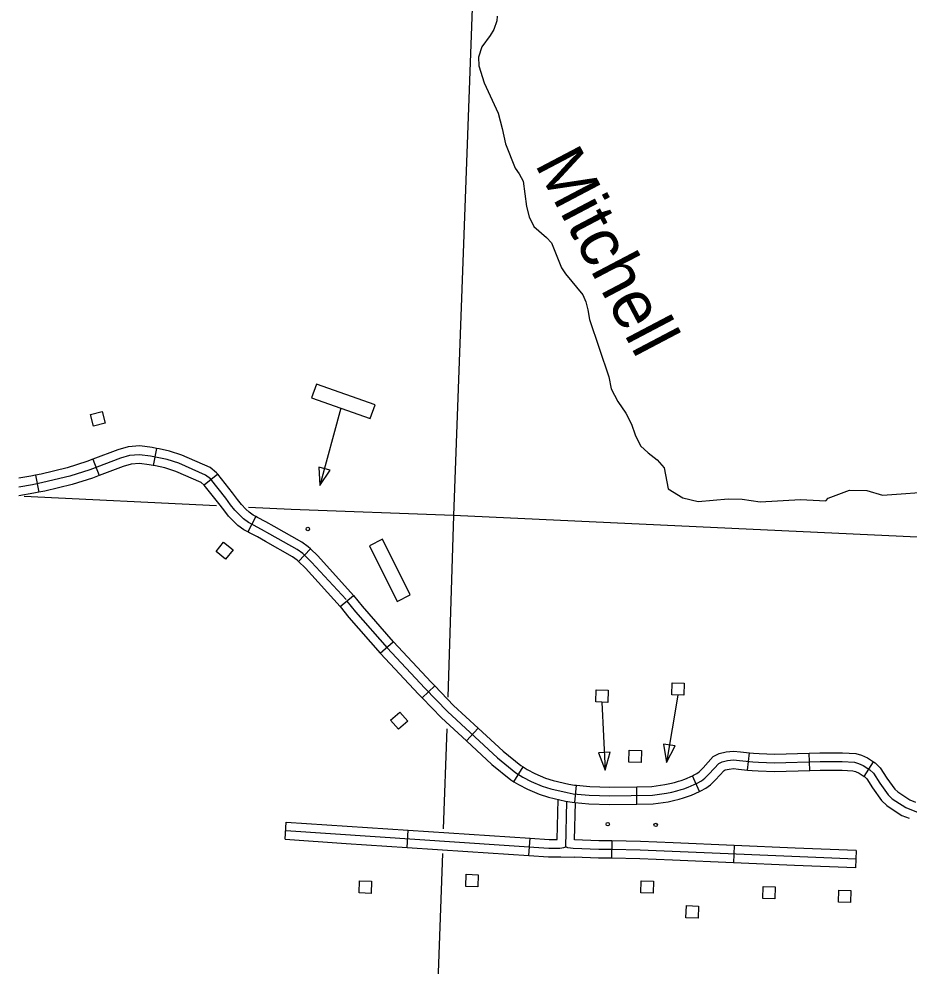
# Model space of a CAD drawing. Extents: x 653372 to 905732, y 627442 to 787275.
# Drawn here: x 818776 to 826471, y 643232 to 651420 of the extents above; entities that cross this region are included whole.
import ezdxf

# ---------------------------------------------------------------- set-up
doc = ezdxf.new("R2010")
doc.units = 0
for name, color, linetype in [('Level 32', 7, 'Continuous'), ('Level 35', 7, 'Continuous'), ('Level 45', 7, 'Continuous'), ('Level 5', 7, 'Continuous'), ('Level 56', 7, 'Continuous'), ('Level 57', 7, 'Continuous')]:
    doc.layers.add(name, color=color, linetype=linetype)

msp = doc.modelspace()

# ---------------------------------------------------------------- linework, layer by layer
at = {"layer": 'Level 32'}
for p, q in [((819965.3, 647707), (819936.2, 647559.8)), ((819415.8, 647613.2), (819469.3, 647473.1)), ((818920.2, 647475.3), (818948.8, 647328.1)), ((820494.2, 647484.8), (820377.1, 647391)), ((820823.8, 647117.9), (820754.6, 646984.8)), ((821295.9, 646839.1), (821192, 646730.9)), ((821552.8, 646339.7), (821669.2, 646434.3)), ((821899.2, 645937.6), (822012, 646036.4)), ((822262.5, 645549.6), (822370.5, 645653.7)), ((822643.9, 645178.4), (822745.6, 645288.6)), ((825074.9, 644926.5), (825091.4, 645075.6)), ((825612.9, 644922.4), (825608.3, 645072.4)), ((823055, 644825.4), (823133.6, 644953.2)), ((826082.7, 644871.7), (826164.2, 644997.6)), ((824660.5, 644741.1), (824599.1, 644878)), ((823582.5, 644645.6), (823597, 644794.9)), ((824117.9, 644631.9), (824116.4, 644781.9))]:
    msp.add_line(p, q, dxfattribs=at)
for points in [[(819965.3, 647707), (819926.5, 647714.6), (819821.1, 647728.4), (819719.1, 647720.6), (819629.3, 647694.6), (819415.8, 647613.2)], [(820494.2, 647484.8), (820484.6, 647496.7), (820428.4, 647541.1), (820184.6, 647649.3), (820076.2, 647683.4), (819986.7, 647702.7), (819965.3, 647707)], [(821605, 646399.9), (821306, 646725.3), (821229.1, 646799.2), (821181.1, 646833.4), (820945.3, 646967.2), (820873.1, 647007.7), (820804.9, 647043.2), (820760.9, 647066.1), (820717.2, 647098.1), (820685.5, 647129.8), (820642.9, 647172.1), (820606.1, 647220.7), (820563.6, 647278.1), (820431.5, 647443.2), (820389.4, 647476.3), (820158.1, 647579), (820057, 647610.8), (819971.4, 647629.3), (819914.4, 647640.6), (819819.1, 647653), (819732.5, 647646.4), (819653.1, 647623.4), (819387.2, 647522.1), (819214.3, 647467.4), (818983.4, 647411.2), (818892.2, 647393.5), (818775.8, 647373.1)], [(819415.8, 647613.2), (819362.5, 647592.9), (819194.1, 647539.7), (818967.4, 647484.5), (818920.2, 647475.3)], [(819936.2, 647559.8), (819902.2, 647566.5), (819817.1, 647577.6), (819745.9, 647572.2), (819676.9, 647552.2), (819469.3, 647473.1)], [(820378.3, 647389.6), (820350.4, 647411.6), (820131.6, 647508.7), (820037.8, 647538.2), (819956.2, 647555.9), (819936.2, 647559.8)], [(818920.2, 647475.3), (818878.6, 647467.2), (818775.8, 647449.3)], [(819469.3, 647473.1), (819411.9, 647451.2), (819234.5, 647395.1), (818999.4, 647337.9), (818948.8, 647328.1)], [(820823.8, 647117.9), (820800.6, 647130), (820766.1, 647155.2), (820738.4, 647182.9), (820699.5, 647221.6), (820666.1, 647265.7), (820623.1, 647323.8), (820494.2, 647484.8)], [(820754.6, 646984.8), (820721.2, 647002.2), (820668.3, 647041), (820632.5, 647076.6), (820586.3, 647122.7), (820546, 647175.8), (820504.2, 647232.3), (820377.1, 647391)], [(818948.8, 647328.1), (818905.8, 647319.7), (818775.8, 647297)], [(821295.9, 646839.1), (821277.1, 646857.1), (821221.5, 646896.7), (820982.1, 647032.5), (820908.8, 647073.7), (820839.5, 647109.8), (820823.8, 647117.9)], [(821192, 646730.9), (821181.1, 646741.3), (821140.7, 646770.1), (820908.4, 646901.9), (820837.5, 646941.7), (820770.2, 646976.7), (820754.6, 646984.8)], [(821669.2, 646434.3), (821359.7, 646777.8), (821295.9, 646839.1)], [(821552.8, 646339.7), (821252.4, 646672.8), (821192, 646730.9)], [(821669.2, 646434.3), (821743.8, 646342.5), (822012, 646036.4)], [(821552.8, 646339.7), (821629.1, 646245.7), (821899.2, 645937.6)], [(821611, 646387), (821686.4, 646294.1), (821957.9, 645984.4), (822285.1, 645634.3), (822480.4, 645431.4), (822912.2, 645032.7), (823071.8, 644903.2), (823132.1, 644866), (823203.2, 644828.5), (823300.3, 644787.2), (823373.2, 644763.3), (823515.2, 644731.5), (823567.6, 644722.4), (823706.9, 644709), (823884.4, 644704.5), (824252.5, 644708.3), (824374, 644726.5), (824418.8, 644735.9), (824463.7, 644746.9), (824499.4, 644758.1), (824524.2, 644765), (824561.4, 644778.9), (824639.3, 644813.8), (824675.2, 644832.8), (824705.8, 644855.3), (824744, 644894), (824825.6, 644982.7), (824855.3, 644998.7), (824901.7, 645009.6), (824954.1, 645015.7), (825006.2, 645009.6), (825121, 644996.9), (825170, 644993.9), (825308.1, 644988.2), (825701.4, 645000.2), (825893.4, 645000.6), (825998.6, 644995.5), (826034.2, 644984.6), (826075.2, 644965.9), (826132.4, 644928.8), (826163.8, 644898.7), (826218.2, 644814.2), (826290.3, 644713.5), (826326.2, 644678.6), (826357.8, 644657.7), (826443.2, 644601.6), (826663.8, 644514.8)], [(822012, 646036.4), (822013.5, 646034.7), (822339.5, 645685.9), (822370.5, 645653.7)], [(821899.2, 645937.6), (821902.2, 645934), (822230.7, 645582.7), (822262.5, 645549.6)], [(822370.5, 645653.7), (822532.9, 645485), (822745.6, 645288.6)], [(822262.5, 645549.6), (822427.9, 645377.8), (822643.9, 645178.4)], [(822745.6, 645288.6), (822961.3, 645089.5), (823115.3, 644964.5), (823133.6, 644953.2)], [(822643.9, 645178.4), (822863.1, 644976), (823028.3, 644841.9), (823055, 644825.4)], [(824599.1, 644878), (824606.4, 644881.3), (824635.3, 644896.5), (824656.6, 644912.2), (824689.7, 644945.7), (824778.9, 645042.7), (824828.4, 645069.4), (824888.7, 645083.6), (824954.2, 645091.2), (825014.7, 645084.1), (825091.4, 645075.6)], [(825091.4, 645075.6), (825127.4, 645071.6), (825173.9, 645068.8), (825308.5, 645063.2), (825608.3, 645072.4)], [(825608.3, 645072.4), (825700.2, 645075.2), (825895.2, 645075.6), (826011.5, 645070), (826060.8, 645054.9), (826111.3, 645031.8), (826164.2, 644997.6)], [(823133.6, 644953.2), (823169.3, 644931.2), (823235.4, 644896.3), (823326.7, 644857.4), (823393.1, 644835.7), (823529.8, 644805.1), (823577.7, 644796.8), (823597, 644794.9)], [(824660.5, 644741.1), (824672.2, 644746.4), (824715.1, 644769), (824755.1, 644798.4), (824798.3, 644842.3), (824872.3, 644922.7), (824882.1, 644928), (824914.7, 644935.6), (824954, 644940.2), (824997.6, 644935), (825074.9, 644926.5)], [(825074.9, 644926.5), (825114.6, 644922.1), (825166.2, 644919), (825307.7, 644913.1), (825612.9, 644922.4)], [(825612.9, 644922.4), (825702.6, 644925.2), (825891.7, 644925.6), (825985.6, 644921), (826007.6, 644914.3), (826039, 644900), (826082.7, 644871.7)], [(826164.2, 644997.6), (826179.2, 644987.9), (826222.1, 644946.7), (826280.3, 644856.4), (826347.4, 644762.6), (826373.4, 644737.3), (826399, 644720.3), (826477.9, 644668.6), (826526, 644649.7)], [(824116.4, 644781.9), (824246.6, 644783.3), (824360.7, 644800.4), (824402.2, 644809.1), (824443.5, 644819.2), (824478, 644830), (824500.9, 644836.4), (824533, 644848.4), (824599.1, 644878)], [(826082.7, 644871.7), (826085.6, 644869.8), (826105.5, 644850.7), (826156.2, 644772), (826233.2, 644664.4), (826278.9, 644620), (826316.5, 644595.1), (826408.6, 644534.7), (826471, 644510.1)], [(823055, 644825.4), (823094.9, 644800.8), (823171, 644760.7), (823273.8, 644716.9), (823353.3, 644690.9), (823500.6, 644658), (823557.6, 644648.1), (823582.5, 644645.6)], [(823597, 644794.9), (823711.5, 644783.9), (823884.9, 644779.5), (824116.4, 644781.9)], [(824117.9, 644631.9), (824258.5, 644633.4), (824387.3, 644652.7), (824435.4, 644662.8), (824483.9, 644674.6), (824520.8, 644686.2), (824547.4, 644693.7), (824589.9, 644709.5), (824660.5, 644741.1)], [(823582.5, 644645.6), (823702.4, 644634), (823883.8, 644629.5), (824117.9, 644631.9)]]:
    msp.add_lwpolyline(points, dxfattribs=at)
at = {"layer": 'Level 35'}
for points in [[(822911.5, 651444.5), (822907.4, 651402.6), (822880.6, 651329.3), (822849.4, 651277), (822777, 651177.9), (822747.9, 651090.6), (822750.9, 651013.6), (822798.1, 650867.4), (822920.1, 650604.4), (822954.7, 650474.6), (822981.2, 650340.9), (823064.6, 650128.9), (823101.2, 650080), (823133.6, 650019.2), (823164.9, 649799.5), (823187.6, 649709.9), (823227.4, 649625.9), (823337.6, 649530.2), (823378.4, 649484.2), (823466.7, 649270), (823500.2, 649216.2), (823651.2, 649034.5), (823675.6, 648973.9), (823694.8, 648906.4), (823709.7, 648822.1), (823874.6, 648326), (823894.9, 648222.5), (823952, 648113.1), (824021.2, 648011.4), (824071.7, 647916.2), (824103.2, 647823.4), (824150.7, 647729.3), (824216, 647668.6), (824293.3, 647609.7), (824354.3, 647538.2), (824387.7, 647358.4), (824515.3, 647279.2), (824649.2, 647248.9), (824908.1, 647271.4), (825026.8, 647268.5), (825182.8, 647246.6), (825532.4, 647266.8), (825750.6, 647254.4), (825771.1, 647276.9)], [(825771.1, 647276.9), (825956.3, 647345.2), (826106.9, 647343.5), (826242.6, 647304.1), (826723.2, 647338.1)]]:
    msp.add_lwpolyline(points, dxfattribs=at)
at = {"layer": 'Level 45'}
for p, q in [((821077.2, 644327.8), (821087, 644477.4)), ((822130.9, 644258.2), (822140.7, 644407.8)), ((823184.6, 644188.6), (823194.4, 644338.2)), ((823901.8, 644314.2), (823899.4, 644164.2)), ((824958.9, 644274.5), (824952.7, 644124.7)), ((826014, 644230.7), (826007.8, 644080.8))]:
    msp.add_line(p, q, dxfattribs=at)
for points in [[(823429.8, 644326.7), (823437.7, 644672)], [(823503.4, 644261.8), (823512.3, 644655.3)], [(823579.8, 644323.7), (823587.1, 644645.2)], [(821087, 644477.4), (821613.9, 644442.6)], [(821613.9, 644442.6), (822140.7, 644407.8)], [(821082.1, 644402.6), (823357.2, 644252.3), (823404, 644251.7), (823453.2, 644251.8), (823485.6, 644256.9), (823503.4, 644261.8)], [(822140.7, 644407.8), (822667.6, 644373)], [(822667.6, 644373), (823194.4, 644338.2)], [(821077.2, 644327.8), (821604, 644293)], [(821604, 644293), (822130.9, 644258.2)], [(823194.4, 644338.2), (823360.2, 644327.3), (823404.5, 644326.7), (823429.8, 644326.7)], [(823901.8, 644314.2), (823790.1, 644316), (823579.8, 644323.7)], [(824431.4, 644296.5), (824149.4, 644308.2), (823902.4, 644314.2), (823902, 644314.2)], [(824958.9, 644274.5), (824431.4, 644296.5)], [(825486.5, 644252.6), (824958.9, 644274.5)], [(822130.9, 644258.2), (822657.7, 644223.4)], [(822657.7, 644223.4), (823184.6, 644188.6)], [(823184.6, 644188.6), (823354.2, 644177.4), (823403.5, 644176.7), (823459.2, 644176.8), (823575.9, 644173.7)], [(826010.9, 644155.7), (824146.9, 644233.2), (823900.8, 644239.2), (823788.1, 644241), (823567.5, 644249.1), (823521.6, 644254.3), (823503.4, 644261.8)], [(826014, 644230.7), (825486.5, 644252.6)], [(823899.4, 644164.2), (823786.1, 644166.1), (823575.9, 644173.7)], [(824425.2, 644146.6), (824144.4, 644158.3), (823899.2, 644164.2), (823899.2, 644164.2)], [(824952.7, 644124.7), (824425.2, 644146.6)], [(825480.3, 644102.7), (824952.7, 644124.7)], [(826007.8, 644080.8), (825480.3, 644102.7)]]:
    msp.add_lwpolyline(points, dxfattribs=at)
at = {"layer": 'Level 5'}
for points in [[(822712, 651984.8), (822533.4, 647127.6)], [(820482.5, 647210.8), (818821.3, 647292.1)], [(822533.4, 647127.6), (821130.1, 647179.1), (820761.4, 647197.1)], [(822533.4, 647127.6), (822483.4, 645557.5)], [(827776, 646883.3), (822533.4, 647127.6)], [(822474.3, 645283.5), (822443.8, 644419.6)], [(822436.2, 644204.4), (822352.4, 641826.5)]]:
    msp.add_lwpolyline(points, dxfattribs=at)
at = {"layer": 'Level 56'}
for points in [[(819420, 647900.5), (819394.1, 648001.3), (819495.3, 648027.2), (819521.1, 647926.4)], [(820480.7, 646815.3), (820545.4, 646896.8), (820627.2, 646831.9), (820562.5, 646750.4)], [(824418.9, 645576.5), (824422.1, 645680.5), (824526.4, 645677.4), (824523.3, 645573.4)], [(823762.5, 645515.2), (823765.6, 645619.2), (823869.9, 645616.1), (823866.8, 645512)], [(822058.2, 645279.9), (821989.3, 645357.9), (822067.6, 645427), (822136.5, 645349)], [(824049.5, 644993.9), (824052.6, 645097.9), (824156.9, 645094.8), (824153.8, 644990.7)], [(824448.9, 645134.7), (824348.3, 645151.6), (824373.2, 644992.3)], [(823886.8, 645079.9), (823785, 645074.9), (823843.3, 644924.6)], [(822638.1, 643921.1), (822641.2, 644025.2), (822745.6, 644022), (822742.4, 643918)], [(821716.6, 643863.7), (821719.7, 643967.8), (821824.1, 643964.6), (821820.9, 643860.6)], [(824153, 643865.6), (824156.1, 643969.6), (824260.5, 643966.5), (824257.4, 643862.4)], [(825206.8, 643815.9), (825209.9, 643920), (825314.3, 643916.8), (825311.1, 643812.8)], [(825861.4, 643783.8), (825864.5, 643887.9), (825968.8, 643884.7), (825965.7, 643780.7)], [(824542.5, 643650.1), (824545.6, 643754.1), (824650, 643751), (824646.9, 643647)]]:
    msp.add_lwpolyline(points, close=True, dxfattribs=at)
for points in [[(824471.1, 645574.9), (824373.2, 644992.3)], [(823814.6, 645513.6), (823843.3, 644924.6)]]:
    msp.add_lwpolyline(points, dxfattribs=at)
for centre in [(823866.1, 644458.7), (824280.6, 644452.1)]:
    msp.add_circle(centre, 15, dxfattribs=at)
at = {"layer": 'Level 57'}
for p, q in [((821347.4, 648263.3), (821305.7, 648145.5)), ((821854, 648083.7), (821347.4, 648263.3)), ((821305.7, 648145.5), (821812.3, 647965.9)), ((821812.3, 647965.9), (821854, 648083.7)), ((821919.1, 646921.5), (821807.2, 646865.8)), ((822158.6, 646440.3), (821919.1, 646921.5)), ((821807.2, 646865.8), (822046.7, 646384.6)), ((822046.7, 646384.6), (822158.6, 646440.3))]:
    msp.add_line(p, q, dxfattribs=at)
msp.add_lwpolyline([(821559, 648055.7), (821377.2, 647385.5)], dxfattribs=at)
msp.add_lwpolyline([(821466.5, 647519.9), (821368, 647546.6), (821377.2, 647385.5)], close=True, dxfattribs=at)
msp.add_circle((821273.3, 647010.6), 15, dxfattribs=at)

# ---------------------------------------------------------------- texts
at = {"layer": 'Level 35'}
msp.add_text('Mitchell', height=422.4, rotation=297.7543, dxfattribs=at).set_placement((823230.8, 650166.6))

doc.saveas('drawing.dxf')
